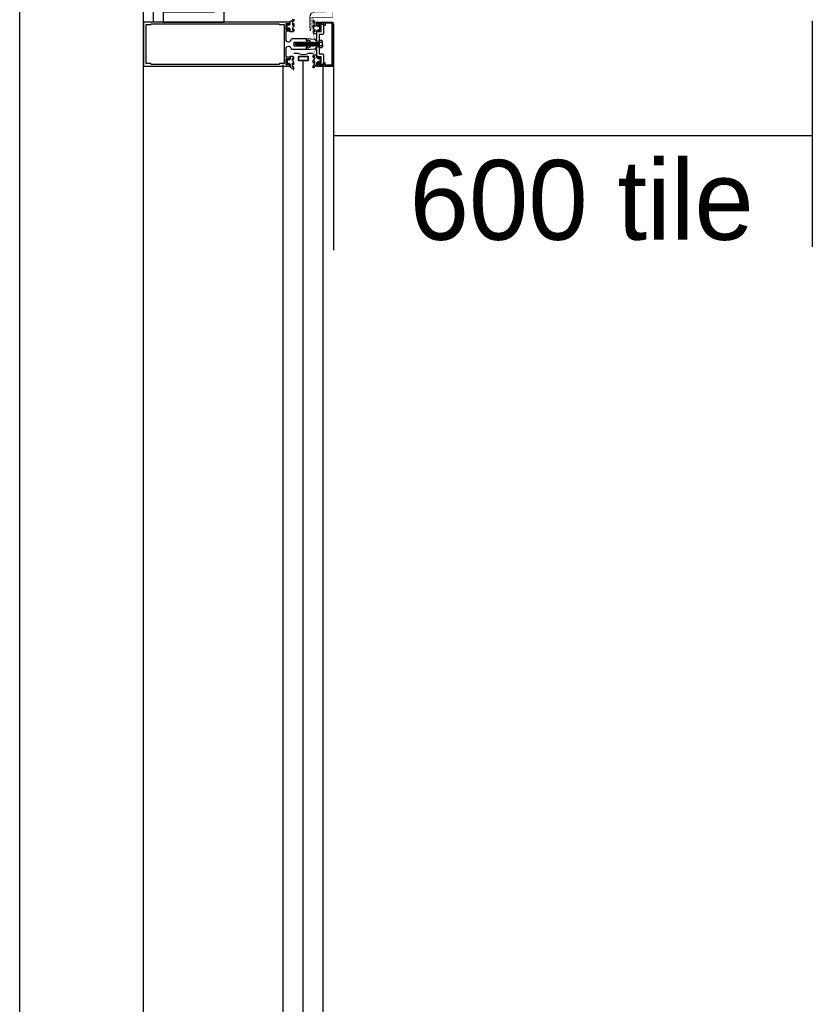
# Model space of a CAD drawing. Header units: millimetres. Extents: x -312551 to 250764, y -35891 to 59426.
# Tile 274 of 316: x 159458 to 160451, y 7829 to 9063. Entities that reach past the tile are written whole.
import ezdxf

# ---------------------------------------------------------------- set-up
doc = ezdxf.new("R2010")
doc.units = ezdxf.units.MM
doc.header["$LTSCALE"] = 2.5
for name, pattern in [('AUSGEZOGEN', [0]), ('DASHED2', [0.375, 0.25, -0.125]), ('HIDDEN', [0.375, 0.25, -0.125])]:
    doc.linetypes.add(name, pattern=pattern)
for name, color, linetype in [('Gaskets', 1, 'Continuous'), ('Glass units', 7, 'Continuous'), ('GLAZING', 1, 'Continuous'), ('NF-GRIDS', 252, 'Continuous'), ('OTHERS', 7, 'Continuous'), ('Profile', 7, 'Continuous'), ('TERR TILE 600', 160, 'Continuous')]:
    doc.layers.add(name, color=color, linetype=linetype)
doc.layers.add('HIDDEN', color=4, linetype='DASHED2', lineweight=13)

msp = doc.modelspace()

# ---------------------------------------------------------------- linework, layer by layer
at = {"color": 1}
msp.add_line((159625.3, 9059.5), (159625.3, 9209.5), dxfattribs=at)
at = {"color": 2, "linetype": 'Continuous'}
msp.add_lwpolyline([(159637.7, 9059.5), (159714.1, 9059.5), (159714.1, 9209.5), (159637.7, 9209.5), (159637.7, 9197), (159701.6, 9197), (159701.6, 9072), (159637.7, 9072)], close=True, dxfattribs=at)
at = {"color": 2, "linetype": 'Continuous', "const_width": 0.7}
msp.add_lwpolyline([(159931.6, 9176.7), (159850.1, 9176.7), (159850.1, 9065.7), (159824.1, 9065.7), (159824.1, 9050)], dxfattribs=at)
at = {"color": 6, "linetype": 'HIDDEN', "ltscale": 2}
msp.add_spline([(159898, 9209.5), (159854.3, 9206.1), (159848.5, 9204), (159848.1, 9171), (159848.7, 9155.3), (159848.5, 9135.3), (159849, 9112.3), (159848.7, 9089.3), (159848.3, 9081.6), (159846.6, 9075.2), (159831.8, 9072.6), (159822.5, 9069.8), (159821.4, 9062), (159821.4, 9054.8), (159821.8, 9048.1)], degree=3, dxfattribs=at)
at = {"layer": 'Gaskets'}
for points in [[(159801.3, 9063.1), (159801.3, 9061.7, -0.252828), (159799.6, 9059.8, 0.321514), (159799.4, 9059.5), (159799.4, 9058.6), (159799.4, 9055.8, 0.401337), (159799.7, 9055.5, 0.445832), (159800.6, 9056.4), (159800.7, 9057.4, -0.923794), (159801.3, 9057.4), (159801.4, 9054.4, -0.225702), (159800.5, 9053.4), (159799.6, 9052.8, 0.247027), (159799.4, 9052.4), (159799.4, 9049.6, 0.497658), (159799.8, 9049.4, 0.409853), (159800.5, 9050.6, -0.855868), (159801.3, 9050.6), (159801.3, 9048.5, -0.298571), (159800.4, 9047.4), (159796.7, 9047.4), (159796.7, 9050.3, 0.348801), (159795.5, 9051.8), (159794.2, 9052.3), (159794.4, 9051.5, -1.000003), (159793.2, 9051.2), (159792.9, 9052.4), (159792.9, 9055.4), (159793.2, 9056.7, -0.999999), (159794.4, 9056.4), (159794.2, 9055.6), (159795.5, 9056.1, 0.348802), (159796.7, 9057.6), (159796.7, 9060.5), (159798.9, 9061.7)], [(159798.8, 9061.6, 0.251359), (159800.3, 9063.2, -1.223835)], [(159828, 9059.6, -0.251359), (159826.6, 9061.1, 1.223835), (159825.5, 9061.1), (159825.5, 9059.6, 0.252828), (159827.2, 9057.8, -0.321514), (159827.4, 9057.5), (159827.4, 9056.6), (159827.4, 9053.8, -0.401337), (159827.1, 9053.5, -0.445832), (159826.2, 9054.4), (159826.1, 9055.4, 0.923794), (159825.5, 9055.3), (159825.5, 9052.4, 0.225702), (159826.4, 9051.3), (159827.2, 9050.7, -0.247027), (159827.4, 9050.4), (159827.4, 9047.6, -0.497658), (159827, 9047.3, -0.409853), (159826.3, 9048.6, 0.855868), (159825.5, 9048.6), (159825.5, 9046.4, 0.298571), (159826.4, 9045.4), (159830.1, 9045.4), (159830.1, 9048.3, -0.348801), (159831.3, 9049.7), (159832.6, 9050.2), (159832.4, 9049.5, 1.000003), (159833.6, 9049.2), (159833.9, 9050.4), (159833.9, 9053.4), (159833.6, 9054.6, 0.999999), (159832.4, 9054.3), (159832.6, 9053.6), (159831.3, 9054.1, -0.348802), (159830.1, 9055.5), (159830.1, 9058.5), (159827.9, 9059.6)], [(159798.8, 9002.3, -0.251359), (159800.3, 9000.8, 1.223835), (159801.3, 9000.8), (159801.3, 9002.3, 0.252828), (159799.6, 9004.1, -0.321514), (159799.4, 9004.4), (159799.4, 9005.3), (159799.4, 9008.1, -0.401337), (159799.7, 9008.4, -0.445832), (159800.6, 9007.5), (159800.7, 9006.5, 0.923794), (159801.3, 9006.6), (159801.4, 9009.5, 0.225702), (159800.5, 9010.6), (159799.6, 9011.2, -0.247027), (159799.4, 9011.5), (159799.4, 9014.3, -0.497658), (159799.8, 9014.6, -0.409853), (159800.5, 9013.3, 0.855868), (159801.3, 9013.3), (159801.3, 9015.5, 0.298571), (159800.4, 9016.6), (159796.7, 9016.6), (159796.7, 9013.6, -0.348801), (159795.5, 9012.2), (159794.2, 9011.7), (159794.4, 9012.4, 1.000003), (159793.2, 9012.7), (159792.9, 9011.5), (159792.9, 9008.5), (159793.2, 9007.3, 0.999999), (159794.4, 9007.6), (159794.2, 9008.3), (159795.5, 9007.8, -0.348802), (159796.7, 9006.4), (159796.7, 9003.5), (159798.9, 9002.3)], [(159828, 9004.4, 0.251359), (159826.6, 9002.8, -1.223835), (159825.5, 9002.8), (159825.5, 9004.3, -0.252828), (159827.2, 9006.2, 0.321514), (159827.4, 9006.5), (159827.4, 9007.4), (159827.4, 9010.2, 0.401337), (159827.1, 9010.5, 0.445832), (159826.2, 9009.6), (159826.1, 9008.6, -0.923794), (159825.5, 9008.6), (159825.5, 9011.5, -0.225702), (159826.4, 9012.6), (159827.2, 9013.2, 0.247027), (159827.4, 9013.6), (159827.4, 9016.3, 0.497658), (159827, 9016.6, 0.409853), (159826.3, 9015.4, -0.855868), (159825.5, 9015.4), (159825.5, 9017.5, -0.298571), (159826.4, 9018.6), (159830.1, 9018.6), (159830.1, 9015.7, 0.348801), (159831.3, 9014.2), (159832.6, 9013.7), (159832.4, 9014.5, -1.000003), (159833.6, 9014.8), (159833.9, 9013.5), (159833.9, 9010.5), (159833.6, 9009.3, -0.999999), (159832.4, 9009.6), (159832.6, 9010.4), (159831.3, 9009.9, 0.348802), (159830.1, 9008.4), (159830.1, 9005.5), (159827.9, 9004.3)]]:
    msp.add_lwpolyline(points, format="xyb", dxfattribs=at)
at = {"layer": 'Gaskets', "color": 1}
msp.add_lwpolyline([(159818.2, 9036.1, -0.789944), (159817.1, 9036.3), (159817.1, 9039), (159828.1, 9038.2), (159828.1, 9037), (159830.1, 9036.6), (159830.1, 9034), (159828.1, 9032), (159830.1, 9030), (159830.1, 9027.4), (159828.1, 9027), (159828.1, 9025.7), (159817.1, 9025), (159817.1, 9027.6, -0.789944), (159818.2, 9027.9), (159818.7, 9027), (159822.1, 9028.4), (159822.1, 9035.6), (159818.7, 9037), (159818.2, 9036.1)], format="xyb", dxfattribs=at)
at = {"layer": 'Glass units', "color": 1}
for p, q in [((159807.2, 9020.1), (159801.2, 9020.1)), ((159825.2, 9020.1), (159819.2, 9020.1))]:
    msp.add_line(p, q, dxfattribs=at)
at = {"layer": 'Glass units'}
for points in [[(159818.2, 9010.9), (159808.2, 9010.9, -0.414214), (159807.2, 9011.9), (159807.2, 9015.9, -0.414214), (159808.2, 9016.9), (159818.2, 9016.9, -0.414214), (159819.2, 9015.9), (159819.2, 9011.9, -0.414214)], [(159818.2, 9011.4), (159808.2, 9011.4, -0.414214), (159807.7, 9011.9), (159807.7, 9015.9, -0.414214), (159808.2, 9016.4), (159818.2, 9016.4, -0.414214), (159818.7, 9015.9), (159818.7, 9011.9, -0.414214)]]:
    msp.add_lwpolyline(points, format="xyb", close=True, dxfattribs=at)
msp.add_arc((159813.2, 9037.6), 18.5, 251.0754, 288.9246, dxfattribs=at)
at = {"layer": 'GLAZING'}
for p, q in [((159612.8, 6209.5), (159612.8, 9209.5)), ((159612.8, 6209.5), (159612.8, 9209.5)), ((159812.8, 6413), (159812.8, 9012.4)), ((159812.8, 6413), (159812.8, 9012.4)), ((159787.8, 6414.5), (159787.8, 9006)), ((159787.8, 6414.5), (159787.8, 9006)), ((159837.8, 6209.5), (159837.8, 9006)), ((159837.8, 6209.5), (159837.8, 9006))]:
    msp.add_line(p, q, dxfattribs=at)
at = {"layer": 'HIDDEN', "color": 3, "linetype": 'HIDDEN', "ltscale": 10, "const_width": 0.5}
msp.add_lwpolyline([(159825.5, 9002), (159825.5, 9018.8), (159829.8, 9027.2), (159829.8, 9036.3), (159827.6, 9038.4), (159825.6, 9044.3), (159825.6, 9062)], dxfattribs=at)
at = {"layer": 'NF-GRIDS'}
msp.add_line((159457.8, -27784), (159457.8, 58409.3), dxfattribs=at)
at = {"layer": 'OTHERS'}
for p, q in [((159805.5, 9034), (159802.9, 9032)), ((159805.7, 9029.9), (159802.9, 9032)), ((159805.5, 9034), (159805.7, 9033.9)), ((159806.1, 9029.4), (159805.5, 9034)), ((159806.2, 9034.4), (159805.7, 9033.9)), ((159806.2, 9034.4), (159806.6, 9033.9)), ((159807, 9029.9), (159806.5, 9033.9)), ((159807.1, 9034.4), (159806.6, 9033.9)), ((159807.1, 9034.4), (159807.6, 9033.9)), ((159808, 9034.4), (159807.5, 9033.8)), ((159808, 9029.9), (159807.5, 9033.9)), ((159808.1, 9034.4), (159807.6, 9033.9)), ((159808, 9034.4), (159808.5, 9033.9)), ((159809, 9034.4), (159808.5, 9033.9)), ((159809, 9029.9), (159808.5, 9033.9)), ((159809, 9034.4), (159809.5, 9033.9)), ((159810, 9029.9), (159809.4, 9033.9)), ((159810, 9034.4), (159809.5, 9033.9)), ((159810, 9034.4), (159810.5, 9033.9)), ((159810.9, 9029.9), (159810.4, 9033.9)), ((159811, 9034.4), (159810.5, 9033.9)), ((159811, 9034.4), (159811.5, 9033.9)), ((159811.9, 9029.9), (159811.4, 9033.9)), ((159812, 9034.4), (159811.5, 9033.9)), ((159812, 9034.4), (159812.5, 9033.9)), ((159812.9, 9029.9), (159812.4, 9033.9)), ((159812.9, 9034.4), (159812.5, 9033.9)), ((159812.9, 9034.4), (159813.4, 9033.9)), ((159813.9, 9034.4), (159813.4, 9033.9)), ((159813.9, 9029.9), (159813.4, 9033.9)), ((159813.9, 9034.4), (159814.4, 9033.9)), ((159814.9, 9034.4), (159814.4, 9033.9)), ((159814.9, 9029.9), (159814.4, 9033.9)), ((159814.9, 9034.4), (159815.4, 9033.9)), ((159815.9, 9034.4), (159815.4, 9033.9)), ((159815.9, 9029.9), (159815.4, 9033.9)), ((159815.9, 9034.4), (159816.4, 9033.9)), ((159816.9, 9034.4), (159816.4, 9033.9)), ((159816.9, 9029.9), (159816.4, 9033.9)), ((159816.9, 9034.4), (159817.4, 9033.9)), ((159817.9, 9034.4), (159817.4, 9033.9)), ((159817.9, 9029.9), (159817.4, 9033.9)), ((159817.8, 9034.4), (159818.3, 9033.9)), ((159817.9, 9034.4), (159818.4, 9033.9)), ((159818.8, 9034.4), (159818.3, 9033.9)), ((159818.8, 9029.9), (159818.3, 9033.9)), ((159818.8, 9034.4), (159819.3, 9033.9)), ((159819.7, 9029.9), (159819.2, 9033.9)), ((159819.8, 9034.4), (159819.3, 9033.9)), ((159819.8, 9034.4), (159820.3, 9033.9)), ((159820.7, 9029.9), (159820.2, 9033.9)), ((159820.8, 9034.4), (159820.3, 9033.9)), ((159820.8, 9034.4), (159821.3, 9033.9)), ((159821.7, 9029.9), (159821.2, 9033.9)), ((159821.8, 9034.4), (159821.3, 9033.9)), ((159821.8, 9034.4), (159822.3, 9033.9)), ((159822.7, 9029.9), (159822.2, 9033.9)), ((159822.7, 9034.4), (159822.3, 9033.9)), ((159822.7, 9034.4), (159823.2, 9033.9)), ((159823.7, 9034.4), (159823.2, 9033.9)), ((159823.7, 9029.9), (159823.2, 9033.9)), ((159823.7, 9034.4), (159824.2, 9033.9)), ((159824.7, 9034.4), (159824.2, 9033.9)), ((159824.7, 9029.9), (159824.2, 9033.9)), ((159824.7, 9034.4), (159825.2, 9033.9)), ((159825.7, 9034.4), (159825.2, 9033.9)), ((159825.7, 9029.9), (159825.2, 9033.9)), ((159825.7, 9034.4), (159826.2, 9033.9)), ((159826.7, 9034.4), (159826.2, 9033.9)), ((159826.7, 9029.9), (159826.2, 9033.9)), ((159826.7, 9034.4), (159827.2, 9033.9)), ((159827.7, 9034.4), (159827.2, 9033.9)), ((159827.7, 9029.9), (159827.2, 9033.9)), ((159827.7, 9034.4), (159828.2, 9033.9)), ((159828.7, 9034.4), (159828.2, 9033.9)), ((159828.7, 9029.9), (159828.2, 9033.9)), ((159828.7, 9034.4), (159829.2, 9033.9)), ((159829.6, 9029.9), (159829.1, 9033.9)), ((159829.7, 9034.4), (159829.2, 9033.9)), ((159829.7, 9034.4), (159830.2, 9033.9)), ((159830.6, 9029.9), (159830.1, 9033.9)), ((159830.7, 9034.4), (159830.2, 9033.9)), ((159830.8, 9034.4), (159831.3, 9033.9)), ((159831.7, 9029.9), (159831.2, 9033.9)), ((159831.8, 9034.4), (159831.3, 9033.9)), ((159831.8, 9034.4), (159832.2, 9033.9)), ((159832.7, 9034.4), (159832.2, 9033.9)), ((159832.7, 9029.9), (159832.2, 9033.9)), ((159832.7, 9034.4), (159833.1, 9034)), ((159806.1, 9029.4), (159805.7, 9029.9)), ((159806.5, 9029.4), (159807, 9029.9)), ((159807.6, 9029.4), (159807, 9029.9)), ((159807.6, 9029.4), (159808.1, 9029.9)), ((159808.5, 9029.4), (159808, 9029.9)), ((159808.5, 9029.4), (159808.1, 9029.9)), ((159808.6, 9029.4), (159808.1, 9029.9)), ((159808.5, 9029.4), (159809, 9029.9)), ((159809.5, 9029.4), (159809, 9029.9)), ((159809.5, 9029.4), (159810, 9029.9)), ((159810.5, 9029.4), (159810, 9029.9)), ((159810.5, 9029.4), (159811, 9029.9)), ((159811.5, 9029.4), (159811, 9029.9)), ((159811.5, 9029.4), (159812, 9029.9)), ((159812.5, 9029.4), (159812, 9029.9)), ((159812.5, 9029.4), (159812.9, 9029.9)), ((159813.4, 9029.4), (159812.9, 9029.9)), ((159813.4, 9029.4), (159813.9, 9029.9)), ((159814.4, 9029.4), (159813.9, 9029.9)), ((159814.4, 9029.4), (159814.9, 9029.9)), ((159815.4, 9029.4), (159814.9, 9029.9)), ((159815.4, 9029.4), (159815.9, 9029.9)), ((159816.4, 9029.4), (159815.9, 9029.9)), ((159816.4, 9029.4), (159816.9, 9029.9)), ((159817.4, 9029.4), (159816.9, 9029.9)), ((159817.4, 9029.4), (159817.9, 9029.9)), ((159818.3, 9029.4), (159817.8, 9029.9)), ((159818.4, 9029.4), (159817.9, 9029.9)), ((159818.3, 9029.4), (159818.8, 9029.9)), ((159819.3, 9029.4), (159818.8, 9029.9)), ((159819.3, 9029.4), (159819.8, 9029.9)), ((159820.3, 9029.4), (159819.8, 9029.9)), ((159820.3, 9029.4), (159820.8, 9029.9)), ((159821.3, 9029.4), (159820.8, 9029.9)), ((159821.3, 9029.4), (159821.8, 9029.9)), ((159822.3, 9029.4), (159821.8, 9029.9)), ((159822.3, 9029.4), (159822.7, 9029.9)), ((159823.2, 9029.4), (159822.7, 9029.9)), ((159823.2, 9029.4), (159823.7, 9029.9)), ((159824.2, 9029.4), (159823.7, 9029.9)), ((159824.2, 9029.4), (159824.7, 9029.9)), ((159825.2, 9029.4), (159824.7, 9029.9)), ((159825.2, 9029.4), (159825.7, 9029.9)), ((159826.2, 9029.4), (159825.7, 9029.9)), ((159826.2, 9029.4), (159826.7, 9029.9)), ((159827.2, 9029.4), (159826.7, 9029.9)), ((159827.2, 9029.4), (159827.7, 9029.9)), ((159828.2, 9029.4), (159827.7, 9029.9)), ((159828.2, 9029.4), (159828.7, 9029.9)), ((159829.2, 9029.4), (159828.7, 9029.9)), ((159829.2, 9029.4), (159829.7, 9029.9)), ((159830.2, 9029.4), (159829.7, 9029.9)), ((159830.2, 9029.4), (159830.7, 9029.9)), ((159831.3, 9029.4), (159830.8, 9029.9)), ((159831.3, 9029.4), (159831.8, 9029.9)), ((159832.2, 9029.4), (159831.8, 9029.9)), ((159832.2, 9029.4), (159832.7, 9029.9)), ((159833.1, 9029.6), (159832.7, 9029.9))]:
    msp.add_line(p, q, dxfattribs=at)
at = {"layer": 'OTHERS', "linetype": 'AUSGEZOGEN'}
for p, q in [((159836.5, 9036.5), (159833.1, 9036.5)), ((159833.1, 9027.5), (159833.1, 9036.5)), ((159836.6, 9034.2), (159833.1, 9034.2)), ((159837.1, 9032), (159837.1, 9035.3)), ((159837.1, 9032), (159837.1, 9028.7)), ((159836.6, 9029.8), (159833.1, 9029.8)), ((159836.5, 9027.5), (159833.1, 9027.5))]:
    msp.add_line(p, q, dxfattribs=at)
for centre, radius, start, end in [((159835.4, 9035.3), 1.61, 316.5422, 48.393), ((159830.2, 9031.9), 6.87, 1.0349, 20.2283), ((159830.2, 9032.1), 6.87, 339.7717, 358.9651), ((159835.4, 9028.7), 1.61, 311.607, 43.4578)]:
    msp.add_arc(centre, radius, start, end, dxfattribs=at)
at = {"layer": 'OTHERS'}
msp.add_arc((159806.3, 9029.6), 0.248, 225, 315, dxfattribs=at)
at = {"layer": 'Profile', "color": 1}
for p, q in [((159829.6, 9059.5), (159850.5, 9059.5)), ((159832.1, 9057.3), (159829.6, 9059.5)), ((159834.1, 9058.3), (159832.1, 9057.3)), ((159838.8, 9058.3), (159834.1, 9058.3)), ((159838.8, 9055.3), (159838.8, 9058.3)), ((159840.3, 9058.3), (159840.3, 9055.3)), ((159849.3, 9058.3), (159840.3, 9058.3)), ((159849.3, 9005.7), (159849.3, 9058.3)), ((159850.5, 9004.5), (159850.5, 9059.5)), ((159840.3, 9055.3), (159838.8, 9055.3)), ((159840.3, 9008.7), (159838.8, 9008.7)), ((159838.8, 9008.7), (159838.8, 9005.7)), ((159840.3, 9005.7), (159840.3, 9008.7)), ((159832.1, 9006.7), (159829.6, 9004.5)), ((159829.6, 9004.5), (159832.1, 9006.7)), ((159829.6, 9004.5), (159850.5, 9004.5)), ((159834.1, 9005.7), (159832.1, 9006.7)), ((159832.1, 9006.7), (159834.1, 9005.7)), ((159838.8, 9005.7), (159834.1, 9005.7)), ((159849.3, 9005.7), (159840.3, 9005.7))]:
    msp.add_line(p, q, dxfattribs=at)
at = {"layer": 'Profile'}
msp.add_line((159850.5, 9004.5), (159850.5, 9004.5), dxfattribs=at)
at = {"layer": 'Profile', "color": 1}
for points in [[(159612.8, 9032), (159612.8, 9004.5), (159789, 9004.5), (159796.7, 9004.5), (159796.7, 9006.5, 0.414214), (159795.5, 9007.7), (159795.5, 9006), (159791.8, 9006, -0.414214), (159791.5, 9006.3), (159791.5, 9009.6), (159791.1, 9010), (159791.5, 9010.4), (159791.5, 9013.7, -0.414214), (159791.8, 9014), (159795.5, 9014), (159795.5, 9012.3, 0.414214), (159796.7, 9013.5), (159796.7, 9015.5), (159791.8, 9015.5, -0.414214), (159791.5, 9015.8), (159791.5, 9020.2), (159791.1, 9020.6), (159791.5, 9021), (159791.5, 9026.4, -0.414094), (159794.5, 9029.4), (159794.6, 9029.4, -0.354555), (159797.6, 9026.9, 0.414214), (159799, 9025.5), (159816.5, 9025.5), (159817.1, 9027.9), (159818.3, 9027.9), (159818.7, 9027, 0.44942), (159819.2, 9026.9), (159822, 9028.8, 0.738883), (159821.8, 9029.4), (159801.9, 9029.4, -0.414214), (159801.6, 9029.7), (159801.6, 9034.3, -0.414214), (159801.9, 9034.6), (159821.8, 9034.6, 0.738883), (159822, 9035.1), (159819.2, 9037, 0.44942), (159818.7, 9036.9), (159818.3, 9036.1), (159817.1, 9036.1), (159816.5, 9038.5), (159799, 9038.5, 0.381238), (159797.6, 9037.2, -0.381238), (159794.6, 9034.6), (159794.5, 9034.6, -0.414102), (159791.5, 9037.6), (159791.5, 9043.3), (159791.1, 9043.6), (159791.5, 9044), (159791.5, 9048.2, -0.414214), (159791.8, 9048.5), (159796.7, 9048.5), (159796.7, 9050.5, 0.414214), (159795.5, 9051.7), (159795.5, 9050.3, -0.414214), (159795.2, 9050), (159791.8, 9050, -0.414214), (159791.5, 9050.3), (159791.5, 9053.6), (159791.1, 9054), (159791.5, 9054.3), (159791.5, 9057.7, -0.414214), (159791.8, 9058), (159795.2, 9058, -0.414214), (159795.5, 9057.7), (159795.5, 9056.3, 0.414214), (159796.7, 9057.5), (159796.7, 9059.5), (159789, 9059.5), (159612.8, 9059.5)], [(159783, 9006.7, -0.414214), (159782.8, 9006.5), (159622.6, 9006.5, -0.414214), (159622.3, 9006.8), (159622.3, 9007.3, 0.414214), (159622.1, 9007.5), (159616.5, 9007.5, -0.414214), (159616.3, 9007.7), (159616.3, 9032), (159616.3, 9056.3, -0.414214), (159616.5, 9056.5), (159622, 9056.5, 0.414214), (159622.3, 9056.8), (159622.3, 9057.2, -0.414214), (159622.6, 9057.5), (159782.8, 9057.5, -0.414214), (159783, 9057.3), (159783, 9056.7, 0.414214), (159783.2, 9056.5), (159788.7, 9056.5, -0.414214), (159789, 9056.2), (159789, 9014.5), (159789, 9007.8, -0.414214), (159788.7, 9007.5), (159783.2, 9007.5, 0.414214), (159783, 9007.3)], [(159838.4, 9007.4), (159834.7, 9006.4, -0.159806), (159834.5, 9006.4), (159832.8, 9007, 0.477975), (159832.6, 9007), (159830.1, 9005.9), (159830.1, 9008.4, -0.414213), (159831.4, 9009.7), (159831.4, 9008), (159835.4, 9008), (159835.4, 9016), (159831.4, 9016), (159831.4, 9014.3, -0.414214), (159830.1, 9015.6), (159830.1, 9025.5), (159828.6, 9025.5, -0.797893), (159828.5, 9026.5), (159830.1, 9027), (159830.1, 9036.9), (159828.5, 9037.5, -0.853959), (159828.6, 9038.4), (159830.1, 9038.4), (159830.1, 9048.4, -0.414213), (159831.4, 9049.7), (159831.4, 9048), (159835.4, 9048), (159835.4, 9055.9), (159831.4, 9055.9), (159831.4, 9054.2, -0.414214), (159830.1, 9055.5), (159830.1, 9058), (159832.5, 9057, 0.294837), (159832.8, 9056.9), (159834.5, 9057.6, -0.159804), (159834.7, 9057.6), (159838.4, 9056.6), (159838.4, 9045.9, -0.414214), (159836.4, 9043.9), (159833.1, 9043.9), (159833.1, 9039.7), (159833.4, 9039.4), (159833.1, 9039.1), (159833.1, 9032.3), (159832.8, 9032), (159833.1, 9031.7), (159833.1, 9024.8), (159833.4, 9024.5), (159833.1, 9024.2), (159833.1, 9020), (159836.4, 9020, -0.414214), (159838.4, 9018)]]:
    msp.add_lwpolyline(points, format="xyb", close=True, dxfattribs=at)
at = {"layer": 'TERR TILE 600'}
for p, q in [((159850.8, 9057.3), (159850.8, 8773.8)), ((160450.8, 9061.3), (160450.8, 8777.8)), ((159850.8, 8917.6), (160450.8, 8917.6))]:
    msp.add_line(p, q, dxfattribs=at)

# ---------------------------------------------------------------- texts
at = {"layer": 'TERR TILE 600', "insert": (159946.3, 8886.8), "char_height": 100, "width": 1820.019, "attachment_point": 1}
msp.add_mtext('600 tile', dxfattribs=at)

doc.saveas('drawing.dxf')
